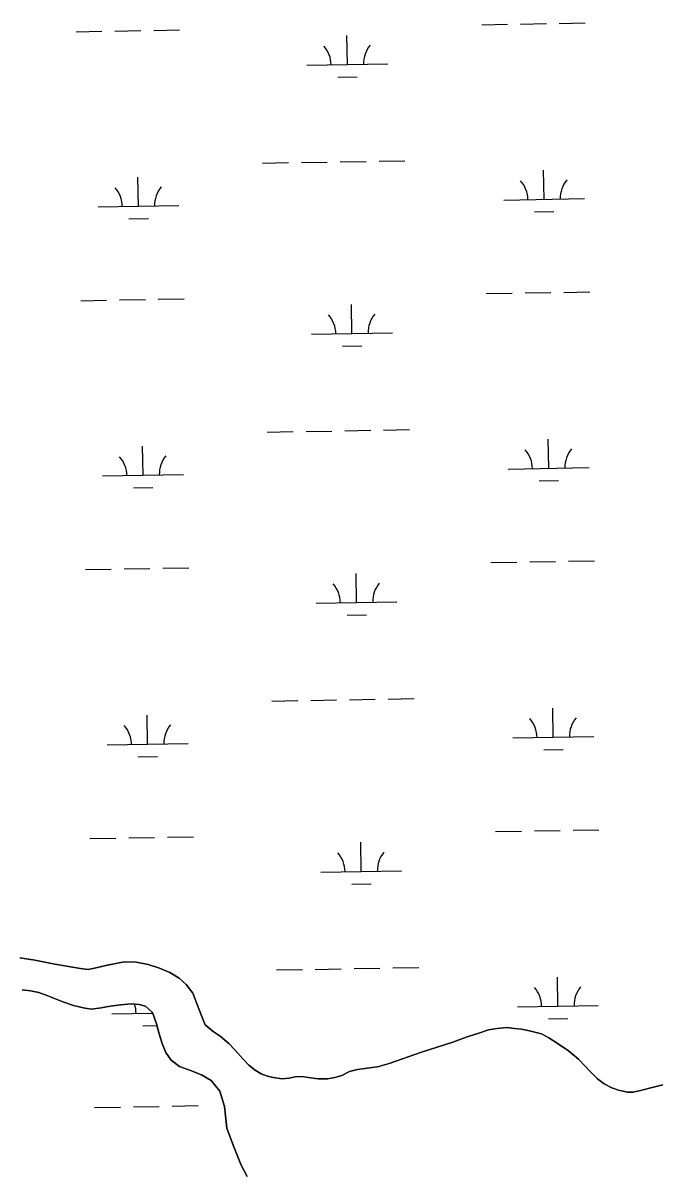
# Model space of a CAD drawing. Extents: x 3887375 to 3925618, y 296674 to 322633.
# Drawn here: x 3915238 to 3916019, y 308875 to 310295 of the extents above; entities that cross this region are included whole.
import ezdxf

# ---------------------------------------------------------------- set-up
doc = ezdxf.new("R2010")
doc.units = 0
doc.layers.add('V-TOPO-SHOR', color=7, linetype='Continuous')
doc.layers.add('V-WETL-SWMP', color=7, linetype='Continuous')

msp = doc.modelspace()

# ---------------------------------------------------------------- linework, layer by layer
at = {"layer": 'V-TOPO-SHOR'}
for points in [[(3915234, 309138.7), (3915252.5, 309135.8), (3915277.3, 309131), (3915309.1, 309125.8), (3915318.8, 309124.6), (3915330.1, 309126.8), (3915342.4, 309129.7), (3915352.7, 309131.8), (3915363.3, 309133.7), (3915378, 309133.6), (3915392.7, 309130.4), (3915406.8, 309126.2), (3915419.7, 309120.8), (3915431.2, 309113.8), (3915439.9, 309105.7), (3915448.2, 309095.2), (3915453.5, 309081.2), (3915458.3, 309068.5), (3915463.5, 309056.1), (3915473.4, 309047.8), (3915481.9, 309041.9), (3915492.5, 309032.9), (3915500, 309025), (3915509.9, 309013.9), (3915517.5, 309006), (3915525.2, 308999.8), (3915532.6, 308995.5), (3915540.3, 308992.4), (3915547.6, 308990.7), (3915558.5, 308989.3), (3915567.3, 308989.9), (3915574.8, 308991.5), (3915583.1, 308992), (3915593.8, 308990.6), (3915603, 308989.1), (3915614.6, 308989.2), (3915624, 308990.8), (3915632.5, 308993.4), (3915641.8, 308998.1), (3915651.7, 309000.7), (3915663.7, 309002.4), (3915676.5, 309004.1), (3915691.1, 309008), (3915731.2, 309022.2), (3915769.9, 309034.7), (3915787.5, 309041), (3915802.1, 309045.8), (3915814, 309049.9), (3915824.6, 309051.6), (3915836.7, 309052.6), (3915845.9, 309051.4), (3915854.7, 309050.6), (3915864.7, 309048.7), (3915879.4, 309045), (3915888.5, 309039.8), (3915899.1, 309033.2), (3915912.8, 309023.8), (3915925.1, 309013.7), (3915933.1, 309005.4), (3915939.9, 308998.4), (3915948.9, 308989), (3915957.1, 308982.8), (3915966.4, 308978.2), (3915970.2, 308976.7), (3915974.5, 308975.1), (3915979, 308974.3), (3915985.7, 308972.8), (3915993, 308972.7), (3916002.2, 308974.6), (3916077.9, 308994.3)], [(3915237.1, 309099.2), (3915247.2, 309098.2), (3915257.7, 309095.9), (3915268.9, 309091.8), (3915287.4, 309084.6), (3915300.4, 309079.9), (3915314.4, 309076.7), (3915322.6, 309075.3), (3915334.6, 309076.9), (3915345.9, 309079), (3915359.1, 309080.9), (3915371.8, 309081.9), (3915381.6, 309081.1), (3915389.5, 309079.1), (3915398.2, 309071.1), (3915403, 309057), (3915406.4, 309044.8), (3915410.2, 309032.9), (3915414.5, 309021.9), (3915421.1, 309012.3), (3915431.7, 309004.3), (3915445.4, 308999.3), (3915458.8, 308994.2), (3915470.9, 308987.2), (3915481.7, 308973.9), (3915487.2, 308955.1), (3915490.3, 308928.3), (3915498.1, 308907.3), (3915507.8, 308882.6), (3915515.4, 308868.5)]]:
    msp.add_lwpolyline(points, dxfattribs=at)
at = {"layer": 'V-WETL-SWMP'}
for p, q in [((3915351.7, 310285.1), (3915383.7, 310285.6)), ((3915399.7, 310285.9), (3915431.7, 310286.5)), ((3915805.5, 310292.9), (3915837.5, 310293.4)), ((3915853.5, 310293.7), (3915885.5, 310294.3)), ((3915901.5, 310294.5), (3915933.5, 310295.1)), ((3915303.7, 310284.3), (3915335.7, 310284.8)), ((3915639.3, 310243.6), (3915638.7, 310279.6)), ((3915589.3, 310242.7), (3915689.3, 310244.4)), ((3915627.6, 310228), (3915651.6, 310228.4)), ((3915534.5, 310121.7), (3915566.5, 310122.3)), ((3915582.5, 310122.5), (3915614.5, 310123.1)), ((3915630.5, 310123.3), (3915662.5, 310123.9)), ((3915678.5, 310124.2), (3915710.5, 310124.7)), ((3915380.8, 310068.3), (3915380.2, 310104.3)), ((3915882.7, 310076.9), (3915882, 310112.9)), ((3915832.7, 310076.1), (3915932.6, 310077.8)), ((3915330.8, 310067.5), (3915430.8, 310069.2)), ((3915870.9, 310061.3), (3915894.9, 310061.7)), ((3915369.1, 310052.7), (3915393.1, 310053.1)), ((3915811.2, 309960.3), (3915843.2, 309960.8)), ((3915859.2, 309961.1), (3915891.2, 309961.6)), ((3915907.2, 309961.9), (3915939.2, 309962.4)), ((3915309.4, 309951.6), (3915341.4, 309952.2)), ((3915357.4, 309952.5), (3915389.4, 309953)), ((3915405.4, 309953.3), (3915437.4, 309953.8)), ((3915645, 309911), (3915644.4, 309947)), ((3915595, 309910.1), (3915695, 309911.8)), ((3915633.3, 309895.3), (3915657.3, 309895.7)), ((3915540.2, 309789.1), (3915572.2, 309789.6)), ((3915588.2, 309789.9), (3915620.2, 309790.4)), ((3915636.2, 309790.7), (3915668.2, 309791.3)), ((3915684.2, 309791.5), (3915716.2, 309792.1)), ((3915888.4, 309744.3), (3915887.7, 309780.3)), ((3915386.5, 309735.7), (3915385.9, 309771.7)), ((3915336.5, 309734.8), (3915436.5, 309736.5)), ((3915838.4, 309743.4), (3915938.4, 309745.2)), ((3915374.8, 309720.1), (3915398.8, 309720.5)), ((3915876.6, 309728.7), (3915900.6, 309729.1)), ((3915315.1, 309619), (3915347.1, 309619.6)), ((3915363.1, 309619.8), (3915395.1, 309620.4)), ((3915411.1, 309620.7), (3915443.1, 309621.2)), ((3915816.9, 309627.6), (3915848.9, 309628.2)), ((3915864.9, 309628.5), (3915896.9, 309629)), ((3915912.9, 309629.3), (3915944.9, 309629.8)), ((3915650.7, 309578.3), (3915650.1, 309614.3)), ((3915600.7, 309577.5), (3915700.7, 309579.2)), ((3915639, 309562.7), (3915663, 309563.1)), ((3915545.9, 309456.4), (3915577.9, 309457)), ((3915593.9, 309457.3), (3915625.9, 309457.8)), ((3915641.9, 309458.1), (3915673.9, 309458.6)), ((3915689.9, 309458.9), (3915721.9, 309459.5)), ((3915894.1, 309411.7), (3915893.5, 309447.7)), ((3915392.2, 309403.1), (3915391.6, 309439.1)), ((3915844.1, 309410.8), (3915944.1, 309412.5)), ((3915342.2, 309402.2), (3915442.2, 309403.9)), ((3915882.3, 309396), (3915906.3, 309396.5)), ((3915380.5, 309387.4), (3915404.5, 309387.8)), ((3915822.7, 309295), (3915854.7, 309295.6)), ((3915870.7, 309295.8), (3915902.6, 309296.4)), ((3915918.6, 309296.6), (3915950.6, 309297.2)), ((3915320.8, 309286.4), (3915352.8, 309286.9)), ((3915368.8, 309287.2), (3915400.8, 309287.8)), ((3915416.8, 309288), (3915448.8, 309288.6)), ((3915656.4, 309245.7), (3915655.8, 309281.7)), ((3915606.4, 309244.9), (3915706.4, 309246.6)), ((3915644.7, 309230.1), (3915668.7, 309230.5)), ((3915551.6, 309123.8), (3915583.6, 309124.4)), ((3915599.6, 309124.6), (3915631.6, 309125.2)), ((3915647.6, 309125.5), (3915679.6, 309126)), ((3915695.6, 309126.3), (3915727.6, 309126.8)), ((3915899.8, 309079), (3915899.2, 309115)), ((3915849.8, 309078.2), (3915949.8, 309079.9)), ((3915348, 309069.6), (3915398.5, 309070.4)), ((3915397.9, 309070.4), (3915397.9, 309071.4)), ((3915386.2, 309054.8), (3915403.5, 309055.1)), ((3915888.1, 309063.4), (3915912, 309063.8)), ((3915326.5, 308953.8), (3915358.5, 308954.3)), ((3915374.5, 308954.6), (3915406.5, 308955.1)), ((3915422.5, 308955.4), (3915454.5, 308956))]:
    msp.add_line(p, q, dxfattribs=at)
for points in [[(3915663.7, 309002.4), (3915651.7, 309000.7), (3915641.8, 308998.1), (3915632.5, 308993.4), (3915624, 308990.8), (3915614.6, 308989.2), (3915603, 308989.1), (3915593.8, 308990.6), (3915583.1, 308992), (3915574.8, 308991.5), (3915567.3, 308989.9), (3915558.5, 308989.3), (3915547.6, 308990.7), (3915540.3, 308992.4), (3915532.6, 308995.5), (3915525.2, 308999.8), (3915517.5, 309006), (3915509.9, 309013.9), (3915500, 309025), (3915492.5, 309032.9), (3915481.9, 309041.9), (3915473.4, 309047.8), (3915463.5, 309056.1), (3915458.3, 309068.5), (3915453.5, 309081.2), (3915448.2, 309095.2), (3915439.9, 309105.7), (3915431.2, 309113.8), (3915419.7, 309120.8), (3915406.8, 309126.2), (3915392.7, 309130.4), (3915378, 309133.6), (3915363.3, 309133.7), (3915352.7, 309131.8), (3915342.3, 309129.7), (3915330.1, 309126.8), (3915318.8, 309124.6), (3915309.1, 309125.8), (3915277.3, 309131), (3915252.5, 309135.8), (3915234, 309138.7)], [(3915515.4, 308868.5), (3915507.8, 308882.6), (3915498.1, 308907.3), (3915490.3, 308928.3), (3915487.2, 308955.1), (3915481.7, 308973.9), (3915470.9, 308987.2), (3915458.8, 308994.2), (3915445.4, 308999.3), (3915431.7, 309004.3), (3915421.1, 309012.3), (3915414.5, 309021.9), (3915410.2, 309032.9), (3915406.4, 309044.8), (3915403, 309057), (3915398.2, 309071.1), (3915389.5, 309079.1), (3915381.6, 309081.1), (3915371.8, 309081.9), (3915359.1, 309080.9), (3915345.9, 309079), (3915334.6, 309076.9), (3915322.6, 309075.3), (3915314.4, 309076.7), (3915300.4, 309079.9), (3915287.4, 309084.6), (3915268.9, 309091.8), (3915257.7, 309095.9), (3915247.2, 309098.2), (3915237.1, 309099.2)], [(3916077.9, 308994.3), (3916002.2, 308974.6), (3915993, 308972.7), (3915985.7, 308972.8), (3915979, 308974.3), (3915974.5, 308975.1), (3915970.2, 308976.7), (3915966.4, 308978.2), (3915957.1, 308982.8), (3915948.9, 308989), (3915939.9, 308998.4), (3915933.1, 309005.4), (3915925.1, 309013.7), (3915912.8, 309023.8), (3915899.1, 309033.2), (3915888.5, 309039.8), (3915879.4, 309045), (3915864.7, 309048.7), (3915854.7, 309050.6), (3915845.9, 309051.4), (3915836.7, 309052.6), (3915824.6, 309051.6), (3915814, 309049.9), (3915802.1, 309045.8), (3915787.5, 309041), (3915769.9, 309034.7), (3915731.2, 309022.2), (3915691.1, 309008), (3915676.5, 309004.1), (3915663.7, 309002.4)]]:
    msp.add_lwpolyline(points, dxfattribs=at)
for centre, start, end in [((3915584, 310243.1), 0.2115, 41.7552), ((3915694.5, 310245), 140.2115, 181.7552), ((3915937.9, 310078.4), 140.2115, 181.7552), ((3915325.6, 310067.8), 0.2115, 41.7552), ((3915436, 310069.7), 140.2115, 181.7552), ((3915827.4, 310076.5), 0.2115, 41.7552), ((3915589.8, 309910.5), 0.2115, 41.7552), ((3915700.2, 309912.4), 140.2115, 181.7552), ((3915833.1, 309743.8), 0.2115, 41.7552), ((3915943.6, 309745.7), 140.2115, 181.7552), ((3915331.3, 309735.2), 0.2115, 41.7552), ((3915441.8, 309737.1), 140.2115, 181.7552), ((3915595.5, 309577.9), 0.2115, 41.7552), ((3915705.9, 309579.8), 140.2115, 181.7552), ((3915838.8, 309411.2), 0.2115, 41.7552), ((3915949.3, 309413.1), 140.2115, 181.7552), ((3915337, 309402.6), 0.2115, 41.7552), ((3915447.5, 309404.5), 140.2115, 181.7552), ((3915601.2, 309245.2), 0.2115, 41.7552), ((3915711.6, 309247.1), 140.2115, 181.7552), ((3915844.5, 309078.6), 0.2115, 41.7552), ((3915955, 309080.5), 140.2115, 181.7552), ((3915342.7, 309070), 0.2115, 19.1993)]:
    msp.add_arc(centre, 35.2, start, end, dxfattribs=at)

doc.saveas('drawing.dxf')
